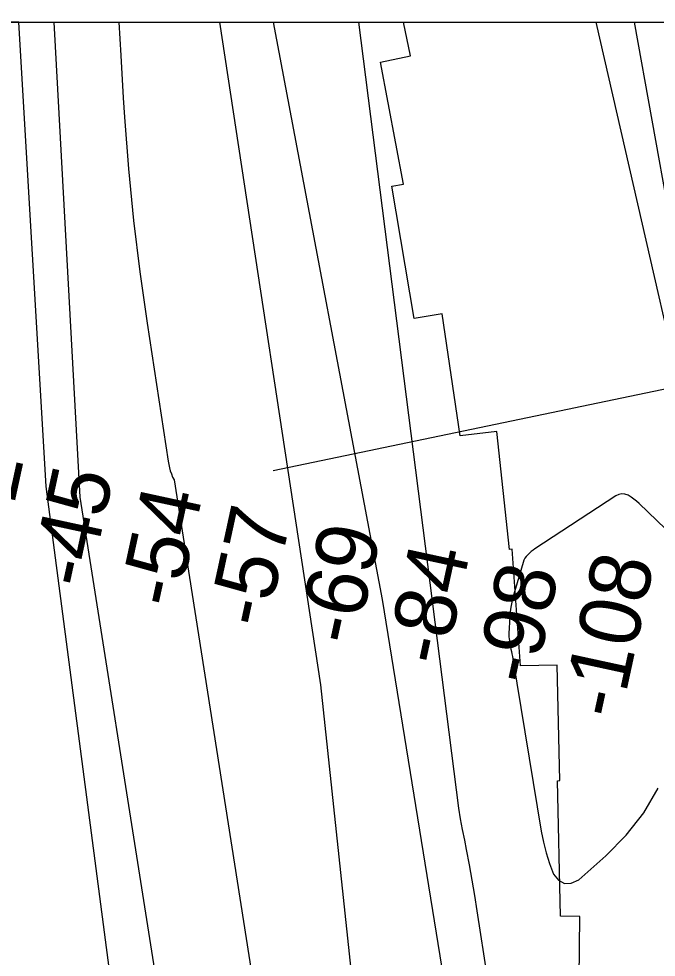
# Model space of a CAD drawing. Extents: x 3271442 to 3309282, y 752266 to 777610.
# Drawn here: x 3294067 to 3294766, y 774806 to 775837 of the extents above; entities that cross this region are included whole.
import ezdxf

# ---------------------------------------------------------------- set-up
doc = ezdxf.new("R2010")
doc.units = 0
for name, color, linetype in [('V-GRID-FRAM', 7, 'Continuous'), ('V-RIVR-RANG', 7, 'Continuous'), ('V-RRAP-RVMT', 7, 'Continuous'), ('V-TOPO-DPTH', 7, 'Continuous'), ('V-TOPO-MAJR', 7, 'Continuous'), ('V-TOPO-MINR', 7, 'Continuous')]:
    doc.layers.add(name, color=color, linetype=linetype)

msp = doc.modelspace()

# ---------------------------------------------------------------- linework, layer by layer
at = {"layer": 'V-GRID-FRAM'}
msp.add_lwpolyline([(3275591.3, 775827.4), (3307043.5, 775836.6), (3307056.7, 757650.8), (3275588.7, 757641.7), (3275591.3, 775827.4)], dxfattribs=at)
at = {"layer": 'V-RIVR-RANG'}
msp.add_line((3295423, 775564.6), (3294346, 775340.5), dxfattribs=at)
at = {"layer": 'V-RRAP-RVMT'}
for p, q in [((3294488.9, 775832.9), (3295061, 775833.1)), ((3294496.7, 775795.9), (3294488.9, 775832.9)), ((3294463.8, 775788.8), (3294496.7, 775795.9)), ((3294488.7, 775654.9), (3294463.8, 775788.8)), ((3294475.9, 775652.8), (3294488.7, 775654.9)), ((3294500.5, 775507.7), (3294475.9, 775652.8)), ((3294531.4, 775512.7), (3294500.5, 775507.7)), ((3294550.9, 775378.9), (3294531.4, 775512.7)), ((3294591.3, 775383.6), (3294550.9, 775378.9)), ((3294605.1, 775254.1), (3294591.3, 775383.6)), ((3294608.1, 775254.3), (3294605.1, 775254.1)), ((3294617.4, 775126.4), (3294608.1, 775254.3)), ((3294657.4, 775127.1), (3294617.4, 775126.4)), ((3294660.5, 775000.4), (3294657.4, 775127.1)), ((3294657.9, 775000), (3294660.5, 775000.4)), ((3294661.1, 774851.7), (3294657.9, 775000)), ((3294682.5, 774851.2), (3294661.1, 774851.7)), ((3294680.9, 774708.2), (3294682.5, 774851.2))]:
    msp.add_line(p, q, dxfattribs=at)
at = {"layer": 'V-TOPO-DPTH'}
msp.add_line((3294066.9, 775832.8), (3294862.8, 775833), dxfattribs=at)
for points in [[(3294066.9, 775832.8), (3293918, 775832.8), (3293918.1, 775828.9), (3293919.4, 775792.6), (3293920.6, 775756.4), (3293921.8, 775720.1), (3293923.1, 775683.8), (3293924.6, 775647.6), (3293926.5, 775611.4), (3293928.6, 775575.2), (3293939.4, 775402.6), (3293940.1, 775391.3), (3293940.8, 775380), (3293941.6, 775368.7), (3293942.4, 775357.4), (3293943.1, 775346.4), (3293943.5, 775340.6), (3293943.8, 775334.7), (3294066.6, 774351), (3294005.9, 774059.3), (3294001.4, 774038.3)], [(3294096.3, 774008.6), (3294224.7, 774344.9), (3294096.7, 775323.3), (3294066.9, 775832.8)], [(3294096.3, 774008.6), (3294224.7, 774344.9), (3294096.7, 775323.3), (3294066.9, 775832.8)]]:
    msp.add_lwpolyline(points, dxfattribs=at)
at = {"layer": 'V-TOPO-MAJR'}
for points in [[(3294248.5, 773960.9), (3294285.2, 774134.8), (3294291.5, 774314.9), (3294134.2, 775311.3), (3294105.6, 775832.8)], [(3294815.4, 775239.2), (3294747.6, 775304.5), (3294744.7, 775307.1), (3294741.7, 775309.4), (3294738.5, 775311.6), (3294735.2, 775313.5), (3294731.8, 775314.6), (3294728.4, 775315), (3294725.1, 775314.3), (3294721.8, 775312.8), (3294633.1, 775254.7), (3294631, 775253.2), (3294629, 775251.7), (3294627.1, 775250), (3294625.2, 775248.3), (3294623.5, 775246.4), (3294622.1, 775244.4), (3294621, 775242.2), (3294620.1, 775239.8), (3294609, 775201.3), (3294607.7, 775196.1), (3294606.6, 775190.8), (3294605.9, 775185.5), (3294605.4, 775180.1), (3294604.5, 775162), (3294604.5, 775160.1), (3294604.5, 775158.1), (3294604.7, 775156.1), (3294605, 775154.1), (3294605.3, 775152.2), (3294605.7, 775150.2), (3294606, 775148.3), (3294606.4, 775146.3), (3294606.7, 775144.8), (3294607.3, 775142.1), (3294607.8, 775139.4), (3294608.3, 775136.6), (3294608.8, 775133.9), (3294639.9, 774944.9), (3294642.3, 774932.9), (3294645.3, 774921), (3294649, 774909.3), (3294653.3, 774897.7), (3294659.1, 774891.1), (3294665.5, 774887.3)], [(3294665.5, 774887.3), (3294673, 774887.9), (3294681.1, 774891.3), (3294710.9, 774917.8), (3294733, 774940.6), (3294752.6, 774965.1), (3294768.4, 774992.2)]]:
    msp.add_lwpolyline(points, dxfattribs=at)
at = {"layer": 'V-TOPO-MINR'}
for p, q in [((3294176.6, 775832.8), (3294178.6, 775796.1)), ((3294287, 775832.9), (3294397.7, 775105.3)), ((3294178.6, 775796.1), (3294181.4, 775749.9)), ((3294181.4, 775749.9), (3294182.8, 775728.6)), ((3294182.8, 775728.6), (3294187.3, 775671.8)), ((3294187.3, 775671.8), (3294192.7, 775615.2)), ((3294192.7, 775615.2), (3294199.6, 775558.7)), ((3294199.6, 775558.7), (3294207.5, 775502.3)), ((3294207.5, 775502.3), (3294230.6, 775350.9)), ((3294230.6, 775350.9), (3294231.3, 775347.4)), ((3294231.3, 775347.4), (3294232, 775343.8)), ((3294232, 775343.8), (3294233, 775340.4)), ((3294233, 775340.4), (3294234.2, 775337)), ((3294234.2, 775337), (3294235.5, 775333.6)), ((3294235.5, 775333.6), (3294237.1, 775330.4)), ((3294237.1, 775330.4), (3294385.2, 774389.4)), ((3294397.7, 775105.3), (3294473.4, 774394.9))]:
    msp.add_line(p, q, dxfattribs=at)
for points in [[(3294096.3, 774008.6), (3294224.7, 774344.9), (3294096.7, 775323.3), (3294066.9, 775832.8)], [(3294345.9, 775832.9), (3294465.5, 775199.2), (3294600, 774367.1), (3294615.5, 774268), (3294615.4, 774227.5), (3294604, 774175.8), (3294540.5, 773889.7)], [(3294439.5, 775832.9), (3294549.1, 774970.1), (3294551.2, 774958.3), (3294553.4, 774946.6), (3294555.7, 774934.8), (3294557.6, 774924.8), (3294560.8, 774908), (3294563.9, 774891.2), (3294566.7, 774874.4), (3294569.4, 774857.5), (3294580.6, 774784.2), (3294689.8, 774297.1), (3294709.9, 774220.5), (3294712, 774166.5), (3294707.3, 774090), (3294693.5, 773968.5), (3294684.4, 773919), (3294662.4, 773852.3)], [(3294843, 775159.1), (3294842.5, 775212.3), (3294700.3, 775833)], [(3294858.2, 775171.3), (3294858.7, 775187.3), (3294742.5, 775833)]]:
    msp.add_lwpolyline(points, dxfattribs=at)

# ---------------------------------------------------------------- texts
at = {"layer": 'V-RIVR-RANG'}
for s, p in [('-32', (3294045, 775225.9)), ('-45', (3294143.7, 775209.2)), ('-54', (3294241.3, 775187.5)), ('-57', (3294338.9, 775165.8)), ('-69', (3294437.1, 775146.7)), ('-84', (3294534.6, 775124.3)), ('-108', (3294726.5, 775065.8)), ('-98', (3294632.3, 775103.2))]:
    msp.add_text(s, height=67, rotation=77.7814, dxfattribs=at).set_placement(p)

doc.saveas('drawing.dxf')
